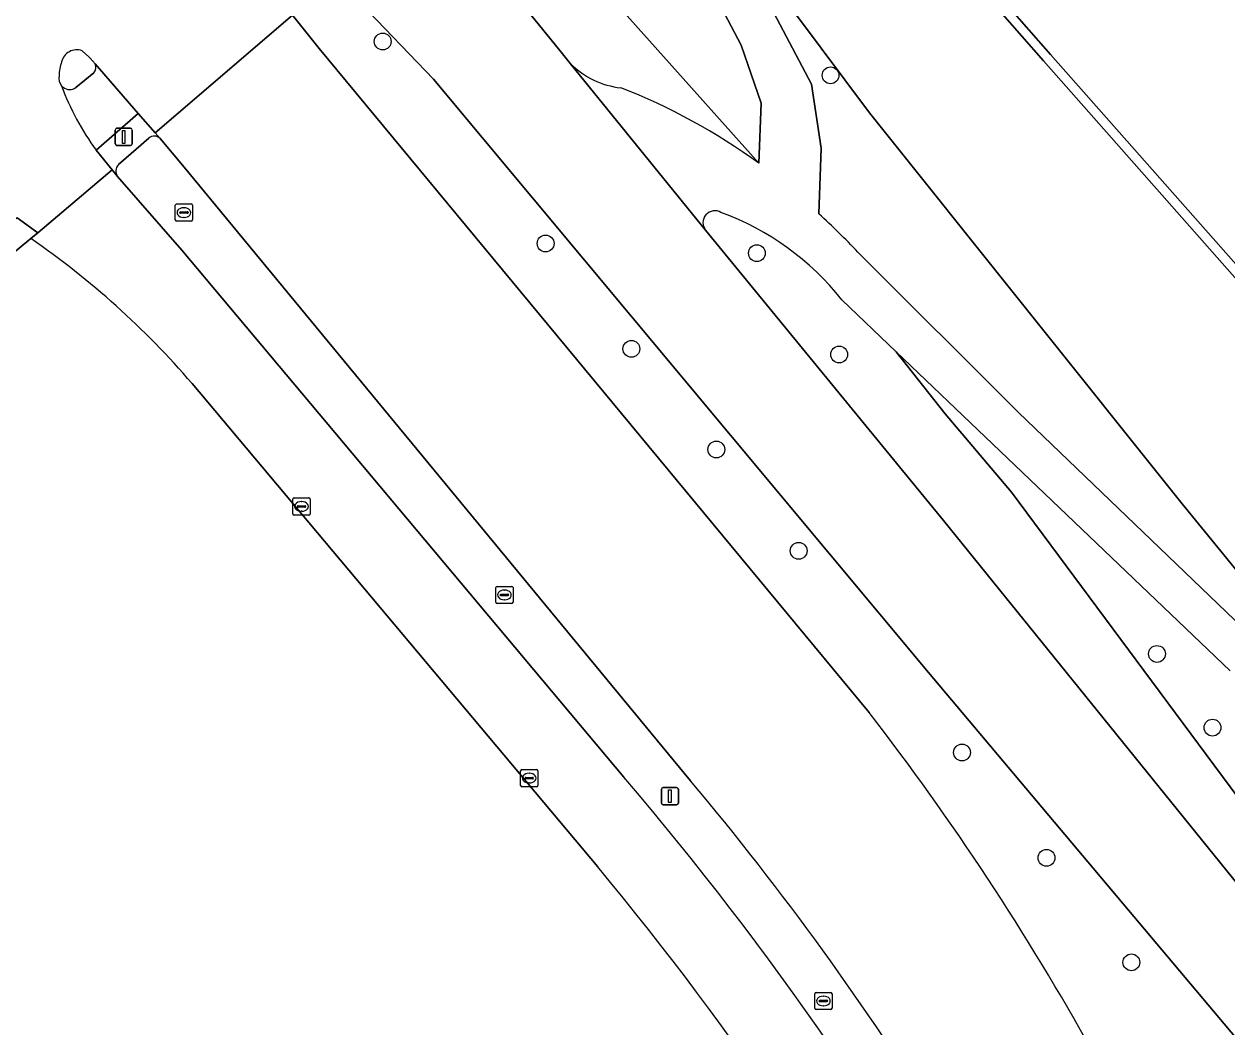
# Model space of a CAD drawing. Extents: x 155018 to 156648, y 383979 to 385733.
# Drawn here: x 155699.4 to 155769.3, y 385629.3 to 385687.6 of the extents above; entities that cross this region are included whole.
import ezdxf

# ---------------------------------------------------------------- set-up
doc = ezdxf.new("R2010")
doc.units = 0
for name, color, linetype in [('IMGEO_Berm_groen', 7, 'Continuous'), ('IMGEO_Boom', 7, 'Continuous'), ('IMGEO_Fietspad_gesloten', 7, 'Continuous'), ('IMGEO_Gemengd_bos', 7, 'Continuous'), ('IMGEO_Groenvoorziening', 7, 'Continuous'), ('IMGEO_Kademuur', 7, 'Continuous'), ('IMGEO_Kolk', 7, 'Continuous'), ('IMGEO_Lichtmast', 7, 'Continuous'), ('IMGEO_Loofbos', 7, 'Continuous'), ('IMGEO_Rijbaan_lokaal_gesloten', 7, 'Continuous'), ('IMGEO_Rioolput', 7, 'Continuous'), ('IMGEO_Verkeerseiland_gesloten', 7, 'Continuous'), ('IMGEO_Verkeersregelinstallatiepaal', 7, 'Continuous'), ('IMGEO_Voetpad_open', 7, 'Continuous'), ('IMGEO_Waterloop', 7, 'Continuous')]:
    doc.layers.add(name, color=color, linetype=linetype)

msp = doc.modelspace()

# ---------------------------------------------------------------- linework, layer by layer
at = {"layer": 'IMGEO_Berm_groen'}
for points in [[(155706.635, 385680.932), (155704.861, 385679.386)], [(155738.127, 385643.575), (155708.589, 385679.357), (155707.284, 385680.911)], [(155704.816, 385678.698), (155708.554, 385674.422), (155717.453, 385663.817), (155734.248, 385643.784)]]:
    msp.add_lwpolyline(points, dxfattribs=at)
for centre, radius, start, end in [((155706.947, 385680.546), 0.497, 47.30962, 128.98378), ((155705.251, 385679.015), 0.538, 136.40535, 216.11022), ((155589.821, 385520.355), 189.984, 28.66629, 40.51746), ((155603.619, 385530.697), 175.596, 23.72369, 40.00298)]:
    msp.add_arc(centre, radius, start, end, dxfattribs=at)
at = {"layer": 'IMGEO_Boom'}
for centre in [(155720.228, 385686.544), (155746.269, 385684.575), (155729.699, 385674.803), (155741.986, 385674.242), (155734.687, 385668.678), (155746.772, 385668.346), (155739.626, 385662.831), (155744.412, 385656.935), (155765.246, 385650.945), (155768.479, 385646.663), (155753.909, 385645.22), (155758.821, 385639.094), (155763.758, 385633.019)]:
    msp.add_circle(centre, 0.489, dxfattribs=at)
at = {"layer": 'IMGEO_Fietspad_gesloten'}
for points in [[(155703.576, 385680.222), (155706.001, 385682.355), (155703.502, 385685.24)], [(155703.436, 385684.72), (155702.381, 385683.875)]]:
    msp.add_lwpolyline(points, dxfattribs=at)
for centre, radius, start, end in [((155703.111, 385685.025), 0.446, 316.76441, 28.76863), ((155701.945, 385684.306), 0.51, 221.07164, 233.90747), ((155715.005, 385688.781), 14.279, 199.68589, 216.8281), ((155702.024, 385684.324), 0.573, 228.57922, 308.46323)]:
    msp.add_arc(centre, radius, start, end, dxfattribs=at)
at = {"layer": 'IMGEO_Gemengd_bos'}
for points in [[(155699.773, 385675.089), (155692.332, 385668.953)], [(155732.735, 385638.573), (155709.147, 385666.66)]]:
    msp.add_lwpolyline(points, dxfattribs=at)
for centre, radius, start, end in [((155671.858, 385634.618), 49.165, 40.67255, 55.40437), ((155588.655, 385519.169), 187.127, 28.18346, 39.64978)]:
    msp.add_arc(centre, radius, start, end, dxfattribs=at)
at = {"layer": 'IMGEO_Groenvoorziening'}
for points in [[(155745.593, 385676.518), (155745.731, 385680.338), (155745.155, 385684.063), (155740.05, 385693.77), (155731.347, 385706.246), (155727.054, 385711.302), (155723.373, 385715.382), (155720.218, 385718.866), (155718.416, 385717.331)], [(155718.416, 385717.331), (155720.323, 385714.99), (155721.334, 385713.75), (155725.035, 385709.583), (155726.798, 385707.275), (155727.537, 385706.433), (155727.92, 385705.995), (155731.232, 385702.217), (155731.64, 385701.751), (155732.362, 385700.928), (155734.494, 385697.903), (155738.724, 385690.803), (155741.07, 385686.335), (155742.228, 385682.954), (155742.089, 385679.463)], [(155825.768, 385569.998), (155782.921, 385621.515), (155752.832, 385658.702), (155739, 385675.581), (155731.153, 385685.242), (155730.446, 385686.113), (155723.494, 385694.684), (155721.354, 385692.177), (155720.611, 385691.495), (155719.877, 385692.312), (155717.52, 385690.272), (155723.184, 385684.357), (155751.969, 385649.858), (155777.489, 385619.549), (155778.411, 385618.199)], [(155723.184, 385684.357), (155717.52, 385690.272), (155714.986, 385688.079), (155716.531, 385686.127), (155748.511, 385647.549)], [(155731.153, 385685.242), (155739, 385675.581)], [(155778.411, 385618.199), (155777.489, 385619.549), (155751.969, 385649.858), (155723.184, 385684.357)], [(155771.217, 385651.526), (155757.19, 385664.975), (155747.86, 385674.307)], [(155746.923, 385671.532), (155750.087, 385668.509), (155769.494, 385649.973)]]:
    msp.add_lwpolyline(points, dxfattribs=at)
msp.add_lwpolyline([(155732.362, 385700.928), (155727.091, 385696.261), (155742.089, 385679.463), (155742.228, 385682.954), (155741.07, 385686.335), (155738.724, 385690.803), (155734.494, 385697.903)], close=True, dxfattribs=at)
for centre, radius, start, end in [((155734.652, 385688.809), 4.996, 225.5523, 263.3597), ((155721.623, 385651.557), 34.606, 53.74354, 68.91241), ((155739.54, 385676.013), 0.692, 59.01134, 218.67224), ((155734.432, 385661.636), 15.936, 38.3875, 69.94851), ((155709.226, 385636.962), 53.734, 44.02793, 47.40503), ((155623.016, 385550.674), 158.536, 20.55241, 37.66626)]:
    msp.add_arc(centre, radius, start, end, dxfattribs=at)
at = {"layer": 'IMGEO_Kademuur'}
msp.add_lwpolyline([(155725.067, 385722.993), (155728.235, 385719.291), (155744.793, 385701.203), (155758.648, 385685.423), (155774.898, 385667.042), (155777.422, 385664.181), (155778.366, 385663.111), (155779.703, 385661.596), (155780.115, 385661.96), (155775.31, 385667.406), (155759.06, 385685.786), (155745.203, 385701.57), (155728.647, 385719.656), (155725.486, 385723.35)], close=True, dxfattribs=at)
at = {"layer": 'IMGEO_Kolk'}
for p, q in [((155715.008, 385659.092), (155715.008, 385659.944)), ((155715.083, 385660.018), (155715.935, 385660.018)), ((155715.496, 385659.798), (155715.521, 385659.798)), ((155716.009, 385659.944), (155716.009, 385659.092)), ((155715.935, 385659.018), (155715.083, 385659.018)), ((155715.267, 385659.512), (155715.267, 385659.524)), ((155715.705, 385659.475), (155715.307, 385659.475)), ((155715.31, 385659.561), (155715.708, 385659.561)), ((155715.519, 385659.238), (155715.494, 385659.238)), ((155715.751, 385659.524), (155715.751, 385659.512)), ((155728.247, 385643.302), (155728.247, 385644.154)), ((155728.322, 385644.228), (155729.174, 385644.228)), ((155728.506, 385643.722), (155728.506, 385643.734)), ((155728.944, 385643.685), (155728.546, 385643.685)), ((155728.549, 385643.771), (155728.947, 385643.771)), ((155728.735, 385644.008), (155728.76, 385644.008)), ((155728.99, 385643.734), (155728.99, 385643.722)), ((155729.248, 385644.154), (155729.248, 385643.302)), ((155729.174, 385643.228), (155728.322, 385643.228)), ((155728.758, 385643.448), (155728.733, 385643.448))]:
    msp.add_line(p, q, dxfattribs=at)
for points in [[(155715.008, 385659.092), (155715.008, 385659.944)], [(155715.083, 385660.018), (155715.935, 385660.018)], [(155716.009, 385659.944), (155716.009, 385659.092)], [(155715.935, 385659.018), (155715.083, 385659.018)], [(155728.247, 385643.302), (155728.247, 385644.154)], [(155728.322, 385644.228), (155729.174, 385644.228)], [(155729.248, 385644.154), (155729.248, 385643.302)], [(155729.174, 385643.228), (155728.322, 385643.228)]]:
    msp.add_lwpolyline(points, dxfattribs=at)
for centre, radius, start, end in [((155715.085, 385659.942), 0.0765, 91.55205, 178.44795), ((155715.085, 385659.942), 0.0765, 91.55205, 178.44795), ((155715.933, 385659.942), 0.0765, 1.55205, 88.44795), ((155715.933, 385659.942), 0.0765, 1.55205, 88.44795), ((155715.085, 385659.094), 0.0765, 181.55205, 268.44795), ((155715.085, 385659.094), 0.0765, 181.55205, 268.44795), ((155715.307, 385659.521), 0.0403, 85.87752, 175.75265), ((155715.304, 385659.511), 0.0366, 178.93798, 274.71019), ((155715.708, 385659.518), 0.043, 264.86636, 352.45326), ((155715.712, 385659.523), 0.0386, 1.73085, 96.63898), ((155715.933, 385659.094), 0.0765, 271.55205, 358.44795), ((155715.933, 385659.094), 0.0765, 271.55205, 358.44795), ((155728.324, 385644.152), 0.0765, 91.55205, 178.44795), ((155728.324, 385644.152), 0.0765, 91.55205, 178.44795), ((155728.546, 385643.731), 0.0403, 85.87752, 175.75265), ((155728.543, 385643.721), 0.0366, 178.93798, 274.71019), ((155728.947, 385643.728), 0.043, 264.86636, 352.45326), ((155728.951, 385643.733), 0.0386, 1.73085, 96.63898), ((155729.172, 385644.152), 0.0765, 1.55205, 88.44795), ((155729.172, 385644.152), 0.0765, 1.55205, 88.44795), ((155728.324, 385643.304), 0.0765, 181.55205, 268.44795), ((155728.324, 385643.304), 0.0765, 181.55205, 268.44795), ((155729.172, 385643.304), 0.0765, 271.55205, 358.44795), ((155729.172, 385643.304), 0.0765, 271.55205, 358.44795)]:
    msp.add_arc(centre, radius, start, end, dxfattribs=at)
for centre, major_axis, ratio, start_param, end_param in [((155715.495, 385659.518), (-0.387, 0.002), 0.722429, 4.712389, 7.853982), ((155715.52, 385659.518), (-0.39, 0.002), 0.717154, 1.570796, 4.712389), ((155728.734, 385643.728), (-0.387, 0.002), 0.722429, 4.712389, 7.853982), ((155728.759, 385643.728), (-0.39, 0.002), 0.717154, 1.570796, 4.712389)]:
    msp.add_ellipse(centre, major_axis=major_axis, ratio=ratio, start_param=start_param, end_param=end_param, dxfattribs=at)
at = {"layer": 'IMGEO_Lichtmast'}
for p, q in [((155736.429, 385642.28), (155736.429, 385643.08)), ((155736.429, 385643.08), (155736.429, 385642.28)), ((155736.529, 385643.18), (155737.319, 385643.18)), ((155737.319, 385643.18), (155736.529, 385643.18)), ((155737.419, 385643.08), (155737.419, 385642.28)), ((155737.419, 385642.28), (155737.419, 385643.08)), ((155737.319, 385642.18), (155736.529, 385642.18)), ((155736.529, 385642.18), (155737.319, 385642.18))]:
    msp.add_line(p, q, dxfattribs=at)
msp.add_lwpolyline([(155736.849, 385643.055), (155736.999, 385643.055), (155736.999, 385642.305), (155736.849, 385642.305), (155736.849, 385643.055)], dxfattribs=at)
for centre, start, end in [((155736.529, 385643.08), 90, 180), ((155736.529, 385643.08), 90, 180), ((155737.319, 385643.08), 0, 90), ((155737.319, 385643.08), 360, 90), ((155736.529, 385642.28), 180, 270), ((155736.529, 385642.28), 180, 270), ((155737.319, 385642.28), 270, 0), ((155737.319, 385642.28), 270, 0)]:
    msp.add_arc(centre, 0.1, start, end, dxfattribs=at)
at = {"layer": 'IMGEO_Loofbos'}
for points in [[(155725.067, 385722.993), (155720.218, 385718.866), (155723.373, 385715.382), (155727.054, 385711.302), (155731.347, 385706.246), (155740.05, 385693.77), (155748.523, 385682.4), (155766.711, 385659.664), (155775.182, 385649.306), (155879.184, 385529.668), (155904.78, 385500)], [(155910.591, 385511.525), (155898.192, 385525.896), (155887.35, 385538.385), (155880.717, 385545.966), (155866.839, 385561.964), (155849.615, 385581.948), (155838.09, 385595.223), (155822.227, 385613.298), (155812.21, 385624.805), (155797.128, 385641.851), (155788.373, 385651.739), (155785.315, 385655.234), (155784.684, 385654.515), (155784.382, 385654.253), (155776.453, 385663.394), (155776.755, 385663.656), (155776.966, 385663.989), (155777.422, 385664.181), (155774.898, 385667.042), (155758.648, 385685.423), (155744.793, 385701.203), (155728.235, 385719.291), (155725.067, 385722.993)], [(155727.091, 385696.261), (155726.073, 385695.36), (155725.163, 385696.361), (155724.225, 385695.54), (155723.494, 385694.684), (155730.446, 385686.113), (155731.153, 385685.242)], [(155742.089, 385679.463), (155727.091, 385696.261)], [(155748.523, 385682.4), (155740.05, 385693.77), (155745.155, 385684.063), (155745.731, 385680.338), (155745.593, 385676.518)], [(156040.687, 385353.039), (156041.081, 385352.568), (156041.121, 385352.519), (156041.539, 385352.869), (156042.4, 385353.589), (156042.098, 385353.962), (156039.285, 385357.432), (156035.538, 385360.301), (156032.547, 385362.066), (156026.212, 385364.331), (156021.108, 385367.171), (156018.348, 385369.016), (156007.291, 385381.87), (155994.096, 385396.892), (155982.457, 385410.308), (155963.878, 385431.953), (155947.342, 385451.497), (155904.78, 385500), (155879.184, 385529.668), (155775.182, 385649.306), (155766.711, 385659.664), (155748.523, 385682.4)], [(155739, 385675.581), (155752.832, 385658.702), (155782.921, 385621.515), (155784.1, 385622.382), (155820.427, 385578.306), (155824.568, 385577.256), (155827.294, 385574.063), (155826.762, 385570.704), (155869.459, 385520.912), (155887.338, 385500.062), (155887.37, 385500.025), (155887.441, 385499.942), (155969.716, 385405.314), (155995.369, 385375.497), (155997.625, 385377.802), (156017.415, 385355.744), (156019.014, 385356.997)], [(155747.86, 385674.307), (155757.19, 385664.975), (155771.217, 385651.526)], [(155877.785, 385516.249), (155874.298, 385520.299), (155871.974, 385523.177), (155868.724, 385527.202), (155865.578, 385530.713), (155864.356, 385531.79), (155861.701, 385535.253), (155861.09, 385535.695), (155854.996, 385542.223), (155847.019, 385551.2), (155832.284, 385568.997), (155824.748, 385577.436), (155819.517, 385583.042), (155808.812, 385595.452), (155801.537, 385603.57), (155790.589, 385617.239), (155779.24, 385631.746), (155770.4, 385642.022), (155756.783, 385660.343), (155752.934, 385664.892), (155750.087, 385668.509), (155746.923, 385671.532)], [(155769.494, 385649.973), (155750.087, 385668.509), (155752.934, 385664.892), (155756.783, 385660.343), (155770.4, 385642.022), (155779.24, 385631.746), (155790.589, 385617.239), (155801.537, 385603.57), (155808.812, 385595.452), (155819.517, 385583.042), (155824.748, 385577.436), (155832.284, 385568.997), (155847.019, 385551.2), (155854.996, 385542.223), (155861.09, 385535.695), (155861.701, 385535.253), (155864.356, 385531.79), (155865.578, 385530.713), (155868.724, 385527.202), (155871.974, 385523.177), (155874.298, 385520.299), (155877.785, 385516.249)]]:
    msp.add_lwpolyline(points, dxfattribs=at)
for centre, radius, start, end in [((155734.652, 385688.809), 4.996, 225.5523, 263.3597), ((155721.623, 385651.557), 34.606, 53.74354, 68.91241), ((155739.54, 385676.013), 0.692, 59.01134, 218.67224), ((155734.432, 385661.636), 15.936, 38.3875, 69.94851), ((155709.226, 385636.962), 53.734, 44.02793, 47.40503)]:
    msp.add_arc(centre, radius, start, end, dxfattribs=at)
at = {"layer": 'IMGEO_Rijbaan_lokaal_gesloten'}
for points in [[(155703.502, 385685.24), (155706.001, 385682.355), (155706.993, 385681.238), (155714.986, 385688.079), (155714.085, 385689.054), (155714.083, 385689.081), (155712.679, 385690.876), (155711.852, 385692.353), (155711.795, 385692.474), (155711.37, 385693.384)], [(155748.511, 385647.549), (155716.531, 385686.127), (155714.986, 385688.079), (155706.993, 385681.238), (155707.284, 385680.911), (155708.589, 385679.357), (155738.127, 385643.575)], [(155702.747, 385686.006), (155703.15, 385685.651), (155703.406, 385685.36)], [(155698.978, 385676.29), (155700.167, 385675.414), (155704.503, 385679.083), (155703.576, 385680.222)], [(155734.248, 385643.784), (155717.453, 385663.817), (155708.554, 385674.422), (155704.816, 385678.698), (155704.503, 385679.083), (155700.167, 385675.414), (155699.773, 385675.089)], [(155709.147, 385666.66), (155732.735, 385638.573)]]:
    msp.add_lwpolyline(points, dxfattribs=at)
for centre, radius, start, end in [((155702.441, 385685.148), 0.911, 70.38384, 166.08552), ((155704.016, 385684.509), 2.605, 160.76194, 178.93976), ((155703.097, 385685.014), 0.464, 29.13252, 48.18709), ((155702.026, 385684.401), 0.634, 165.76211, 222.77003), ((155715.005, 385688.781), 14.279, 199.68589, 216.8281), ((155671.858, 385634.618), 49.165, 40.67255, 55.40437), ((155623.016, 385550.674), 158.536, 20.55241, 37.66626), ((155589.821, 385520.355), 189.984, 28.66629, 40.51746), ((155603.619, 385530.697), 175.596, 23.72369, 40.00298), ((155588.655, 385519.169), 187.127, 28.18346, 39.64978)]:
    msp.add_arc(centre, radius, start, end, dxfattribs=at)
at = {"layer": 'IMGEO_Rioolput'}
for p, q in [((155708.169, 385676.173), (155708.169, 385677.025)), ((155708.244, 385677.099), (155709.096, 385677.099)), ((155708.428, 385676.593), (155708.428, 385676.605)), ((155708.866, 385676.556), (155708.468, 385676.556)), ((155708.471, 385676.642), (155708.869, 385676.642)), ((155708.657, 385676.879), (155708.682, 385676.879)), ((155708.912, 385676.605), (155708.912, 385676.593)), ((155709.17, 385677.025), (155709.17, 385676.173)), ((155709.096, 385676.099), (155708.244, 385676.099)), ((155708.68, 385676.319), (155708.655, 385676.319)), ((155726.804, 385653.948), (155726.804, 385654.8)), ((155726.879, 385654.874), (155727.731, 385654.874)), ((155727.805, 385654.8), (155727.805, 385653.948)), ((155727.063, 385654.368), (155727.063, 385654.38)), ((155727.501, 385654.331), (155727.103, 385654.331)), ((155727.106, 385654.417), (155727.504, 385654.417)), ((155727.315, 385654.094), (155727.29, 385654.094)), ((155727.292, 385654.654), (155727.317, 385654.654)), ((155727.547, 385654.38), (155727.547, 385654.368)), ((155727.731, 385653.874), (155726.879, 385653.874)), ((155745.352, 385630.347), (155745.352, 385631.199)), ((155745.427, 385631.273), (155746.279, 385631.273)), ((155745.84, 385631.053), (155745.865, 385631.053)), ((155746.353, 385631.199), (155746.353, 385630.347)), ((155745.611, 385630.767), (155745.611, 385630.779)), ((155746.049, 385630.73), (155745.651, 385630.73)), ((155745.654, 385630.816), (155746.052, 385630.816)), ((155745.863, 385630.493), (155745.838, 385630.493)), ((155746.095, 385630.779), (155746.095, 385630.767)), ((155746.279, 385630.273), (155745.427, 385630.273))]:
    msp.add_line(p, q, dxfattribs=at)
for points in [[(155708.169, 385676.173), (155708.169, 385677.025)], [(155708.244, 385677.099), (155709.096, 385677.099)], [(155709.17, 385677.025), (155709.17, 385676.173)], [(155709.096, 385676.099), (155708.244, 385676.099)], [(155726.804, 385653.948), (155726.804, 385654.8)], [(155726.879, 385654.874), (155727.731, 385654.874)], [(155727.805, 385654.8), (155727.805, 385653.948)], [(155727.731, 385653.874), (155726.879, 385653.874)], [(155745.352, 385630.347), (155745.352, 385631.199)], [(155745.427, 385631.273), (155746.279, 385631.273)], [(155746.353, 385631.199), (155746.353, 385630.347)], [(155746.279, 385630.273), (155745.427, 385630.273)]]:
    msp.add_lwpolyline(points, dxfattribs=at)
for centre, radius, start, end in [((155708.246, 385677.023), 0.0765, 91.55205, 178.44795), ((155708.246, 385677.023), 0.0765, 91.55205, 178.44795), ((155708.468, 385676.602), 0.0403, 85.87752, 175.75265), ((155708.465, 385676.592), 0.0366, 178.93798, 274.71019), ((155708.869, 385676.599), 0.043, 264.86636, 352.45326), ((155708.873, 385676.604), 0.0386, 1.73085, 96.63898), ((155709.094, 385677.023), 0.0765, 1.55205, 88.44795), ((155709.094, 385677.023), 0.0765, 1.55205, 88.44795), ((155708.246, 385676.175), 0.0765, 181.55205, 268.44795), ((155708.246, 385676.175), 0.0765, 181.55205, 268.44795), ((155709.094, 385676.175), 0.0765, 271.55205, 358.44795), ((155709.094, 385676.175), 0.0765, 271.55205, 358.44795), ((155726.881, 385654.798), 0.0765, 91.55205, 178.44795), ((155726.881, 385654.798), 0.0765, 91.55205, 178.44795), ((155727.729, 385654.798), 0.0765, 1.55205, 88.44795), ((155727.729, 385654.798), 0.0765, 1.55205, 88.44795), ((155727.103, 385654.377), 0.0403, 85.87752, 175.75265), ((155727.1, 385654.367), 0.0366, 178.93798, 274.71019), ((155727.504, 385654.374), 0.043, 264.86636, 352.45326), ((155727.508, 385654.379), 0.0386, 1.73085, 96.63898), ((155726.881, 385653.95), 0.0765, 181.55205, 268.44795), ((155726.881, 385653.95), 0.0765, 181.55205, 268.44795), ((155727.729, 385653.95), 0.0765, 271.55205, 358.44795), ((155727.729, 385653.95), 0.0765, 271.55205, 358.44795), ((155745.429, 385631.197), 0.0765, 91.55205, 178.44795), ((155745.429, 385631.197), 0.0765, 91.55205, 178.44795), ((155746.277, 385631.197), 0.0765, 1.55205, 88.44795), ((155746.277, 385631.197), 0.0765, 1.55205, 88.44795), ((155745.429, 385630.349), 0.0765, 181.55205, 268.44795), ((155745.429, 385630.349), 0.0765, 181.55205, 268.44795), ((155745.651, 385630.776), 0.0403, 85.87752, 175.75265), ((155745.648, 385630.766), 0.0366, 178.93798, 274.71019), ((155746.052, 385630.773), 0.043, 264.86636, 352.45326), ((155746.056, 385630.778), 0.0386, 1.73085, 96.63898), ((155746.277, 385630.349), 0.0765, 271.55205, 358.44795), ((155746.277, 385630.349), 0.0765, 271.55205, 358.44795)]:
    msp.add_arc(centre, radius, start, end, dxfattribs=at)
for centre, major_axis, ratio, start_param, end_param in [((155708.656, 385676.599), (-0.387, 0.002), 0.722429, 4.712389, 7.853982), ((155708.681, 385676.599), (-0.39, 0.002), 0.717154, 1.570796, 4.712389), ((155727.291, 385654.374), (-0.387, 0.002), 0.722429, 4.712389, 7.853982), ((155727.316, 385654.374), (-0.39, 0.002), 0.717154, 1.570796, 4.712389), ((155745.839, 385630.773), (-0.387, 0.002), 0.722429, 4.712389, 7.853982), ((155745.864, 385630.773), (-0.39, 0.002), 0.717154, 1.570796, 4.712389)]:
    msp.add_ellipse(centre, major_axis=major_axis, ratio=ratio, start_param=start_param, end_param=end_param, dxfattribs=at)
at = {"layer": 'IMGEO_Verkeerseiland_gesloten'}
for points in [[(155703.406, 385685.36), (155703.15, 385685.651), (155702.747, 385686.006)], [(155702.381, 385683.875), (155703.436, 385684.72)]]:
    msp.add_lwpolyline(points, dxfattribs=at)
for centre, radius, start, end in [((155702.441, 385685.148), 0.911, 70.38384, 166.08552), ((155704.016, 385684.509), 2.605, 160.76194, 178.93976), ((155703.097, 385685.014), 0.464, 29.13252, 48.18709), ((155703.111, 385685.025), 0.446, 316.76441, 28.76863), ((155702.026, 385684.401), 0.634, 165.76211, 222.77003), ((155701.945, 385684.306), 0.51, 221.07164, 233.90747), ((155702.024, 385684.324), 0.573, 228.57922, 308.46323)]:
    msp.add_arc(centre, radius, start, end, dxfattribs=at)
at = {"layer": 'IMGEO_Verkeersregelinstallatiepaal'}
for p, q in [((155704.673, 385680.598), (155704.673, 385681.398)), ((155704.673, 385681.398), (155704.673, 385680.598)), ((155704.773, 385681.498), (155705.563, 385681.498)), ((155705.563, 385681.498), (155704.773, 385681.498)), ((155705.663, 385681.398), (155705.663, 385680.598)), ((155705.663, 385680.598), (155705.663, 385681.398)), ((155705.563, 385680.498), (155704.773, 385680.498)), ((155704.773, 385680.498), (155705.563, 385680.498))]:
    msp.add_line(p, q, dxfattribs=at)
msp.add_lwpolyline([(155705.093, 385681.373), (155705.243, 385681.373), (155705.243, 385680.623), (155705.093, 385680.623), (155705.093, 385681.373)], dxfattribs=at)
for centre, start, end in [((155704.773, 385681.398), 90, 180), ((155704.773, 385681.398), 90, 180), ((155705.563, 385681.398), 0, 90), ((155705.563, 385681.398), 360, 90), ((155704.773, 385680.598), 180, 270), ((155704.773, 385680.598), 180, 270), ((155705.563, 385680.598), 270, 0), ((155705.563, 385680.598), 270, 0)]:
    msp.add_arc(centre, 0.1, start, end, dxfattribs=at)
at = {"layer": 'IMGEO_Voetpad_open'}
for points in [[(155707.284, 385680.911), (155706.993, 385681.238), (155706.001, 385682.355), (155703.576, 385680.222), (155704.503, 385679.083), (155704.816, 385678.698)], [(155704.861, 385679.386), (155706.635, 385680.932)], [(155699.773, 385675.089), (155700.167, 385675.414), (155698.978, 385676.29), (155691.286, 385669.996)], [(155692.332, 385668.953), (155699.773, 385675.089)]]:
    msp.add_lwpolyline(points, dxfattribs=at)
for centre, radius, start, end in [((155706.947, 385680.546), 0.497, 47.30962, 128.98378), ((155705.251, 385679.015), 0.538, 136.40535, 216.11022)]:
    msp.add_arc(centre, radius, start, end, dxfattribs=at)
at = {"layer": 'IMGEO_Waterloop'}
msp.add_lwpolyline([(156047.645, 385371.287), (155736.494, 385732.721), (155725.486, 385723.35), (155728.647, 385719.656), (155745.203, 385701.57), (155759.06, 385685.786), (155775.31, 385667.406)], dxfattribs=at)

doc.saveas('drawing.dxf')
